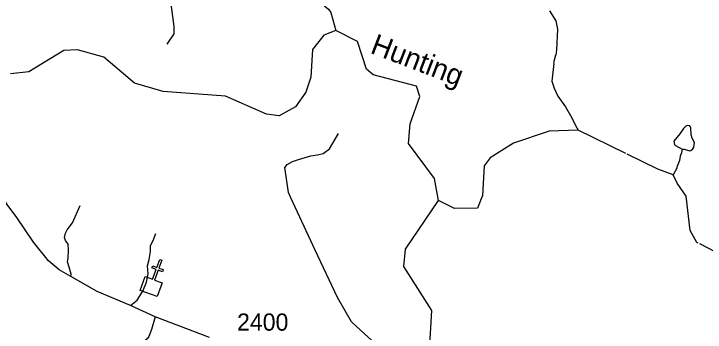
# Model space of a CAD drawing. Extents: x 1248224 to 1454986, y 825081 to 985870.
# Drawn here: x 1431380 to 1436386, y 873927 to 876236 of the extents above; entities that cross this region are included whole.
import ezdxf

# ---------------------------------------------------------------- set-up
doc = ezdxf.new("R2010")
doc.units = 0
for name, color, linetype in [('Exist Cultural Church CELL', 7, 'Continuous'), ('Exist Hydrographic Creek Single Shore', 7, 'Continuous'), ('Exist Hydrographic Creek Single Shore Label', 7, 'Continuous'), ('Exist Hydrographic Misc Water Feature', 7, 'Continuous'), ('Exist Road Non-System Type 51', 7, 'Continuous'), ('Exist Road Secondary Type 51 Attributed', 7, 'Continuous'), ('Exist Road Secondary Type 51 Number Label', 7, 'Continuous')]:
    doc.layers.add(name, color=color, linetype=linetype)

msp = doc.modelspace()

# ---------------------------------------------------------------- linework, layer by layer
at = {"layer": 'Exist Cultural Church CELL'}
msp.add_lwpolyline([(1432330.9, 874330.3), (1432384.4, 874310.9), (1432410.5, 874382.5), (1432380.4, 874393.4), (1432385.8, 874408.4), (1432415.9, 874397.5), (1432436.5, 874454), (1432451.5, 874448.5), (1432431, 874392), (1432461.1, 874381.1), (1432455.6, 874366.1), (1432425.5, 874377), (1432399.5, 874305.4), (1432453.6, 874285.6), (1432417.3, 874185.6), (1432294.5, 874230.2)], close=True, dxfattribs=at)
at = {"layer": 'Exist Hydrographic Creek Single Shore'}
for points in [[(1433625.8, 876082.2), (1433543.7, 875976.8), (1433530.7, 875776.7), (1433495.6, 875669.1), (1433418.6, 875562.3), (1433300.6, 875495.7), (1433208.7, 875507.4), (1432911.6, 875638.2), (1432461.7, 875673.6), (1432254.7, 875733.5), (1432032.7, 875921.8), (1431841.7, 875974.9), (1431741.6, 875970.4), (1431488.7, 875814.6), (1431355.6, 875800.8)], [(1439715.5, 873934.4), (1439652.8, 873961.7), (1439516.8, 873982.5), (1439272.5, 874049.9), (1439182.8, 874142.2), (1439168.3, 874537.6), (1439017.8, 874927.5), (1438935.8, 875011.2), (1438782, 875009), (1438734.7, 874994), (1438642.5, 874764.6), (1438438.1, 874667.3), (1438238.7, 874560), (1437949.6, 874470.2), (1437775.1, 874572.5), (1437568.3, 874477.7), (1437341.5, 874363), (1436971.8, 874351.5), (1436770.7, 874286.6), (1436687.8, 874298.2), (1436596.7, 874355.8), (1436523.7, 874475.5), (1436347.1, 874566.9)]]:
    msp.add_lwpolyline(points, dxfattribs=at)
at = {"layer": 'Exist Hydrographic Misc Water Feature'}
for points in [[(1433581.8, 876336.7), (1433606.3, 876312.4), (1433659.3, 876269.2), (1433674.8, 876244.8), (1433712.7, 876114.5)], [(1435259, 876257.6), (1435305.5, 876184.5), (1435316.1, 876124.3), (1435310.9, 875976.3), (1435306, 875936.4), (1435302, 875936.5), (1435288.9, 875880.9), (1435290.3, 875875.2), (1435275, 875748.7), (1435292.8, 875696.6), (1435319.6, 875640), (1435373.9, 875562.8), (1435420.1, 875481.7), (1435446.9, 875425.1), (1435465.9, 875392.7)], [(1434455.7, 874881.6), (1434425.8, 875043), (1434238.7, 875296.3), (1434249.7, 875437.3), (1434320.7, 875636.1), (1434296.7, 875712), (1433981.7, 875793.9), (1433932.7, 875834.2), (1433869.7, 876035.8), (1433712.7, 876114.5), (1433625.8, 876082.2)], [(1435812.2, 875222.9), (1435465.9, 875392.7), (1435257.8, 875384.1), (1434997.7, 875297.4), (1434828.7, 875192.5), (1434785.7, 875134.2), (1434773.7, 874917.8), (1434737.7, 874826.6), (1434571.7, 874823.4), (1434455.7, 874881.6)], [(1436219.6, 875255.7), (1436227.2, 875255.7), (1436235.2, 875255.5), (1436274.9, 875242.6), (1436283, 875244.5), (1436297.2, 875258.1), (1436303.5, 875270), (1436308.2, 875301.9), (1436292.9, 875334.3), (1436285.4, 875358.5), (1436282.4, 875406.6), (1436274.8, 875422.7), (1436254.9, 875427.2), (1436246.8, 875421.3), (1436230.5, 875405.6), (1436203.6, 875366.3), (1436158.4, 875313.3), (1436163.9, 875289.1), (1436171.7, 875281), (1436219.6, 875255.7)], [(1436219.6, 875255.7), (1436214.6, 875228), (1436206.1, 875204.2), (1436201.3, 875172.2), (1436180.3, 875124.7), (1436180.1, 875116.7), (1436154.4, 875067.8)], [(1436335.2, 874573), (1436325.8, 874577.9), (1436277.8, 874664.2), (1436248.8, 874914.3), (1436183.8, 875007.6), (1436154.4, 875067.8), (1436044.7, 875108.9), (1435820.7, 875218.7)], [(1434368.7, 873415.9), (1434406.7, 874084.7), (1434204.7, 874404), (1434215.7, 874528.6), (1434455.7, 874881.6)]]:
    msp.add_lwpolyline(points, dxfattribs=at)
at = {"layer": 'Exist Road Non-System Type 51'}
for points in [[(1432534.8, 877516.7), (1432508.8, 877467.8), (1432499, 877399.4), (1432482.8, 877321.3), (1432456.7, 877243.1), (1432430.7, 877210.6), (1432391.7, 877148.7), (1432359.1, 877122.7), (1432248.5, 877057.5), (1432222.5, 877031.5), (1432216, 877008.7), (1432222.5, 876953.3), (1432248.5, 876836.1), (1432274.5, 876722.2), (1432306.7, 876648.4), (1432336, 876606.1), (1432472.7, 876492.1), (1432489, 876433.5), (1432518.2, 876290.2), (1432537.8, 876143.7), (1432537.8, 876091.6), (1432489, 876016.7)], [(1434096.5, 873346), (1434121, 873407.1), (1434133.4, 873481.8), (1434119.2, 873592), (1434085.4, 873693.4), (1434041, 873796.5), (1433994.8, 873848.1), (1433945.1, 873890.8), (1433858, 873970.8), (1433824.4, 874001.7), (1433724.9, 874177.8), (1433563.2, 874522.7), (1433385.9, 874900.6), (1433369.9, 874941.5), (1433343.3, 875122.8), (1433359.4, 875143.2), (1433398.5, 875166.3), (1433441.2, 875180.5), (1433531.8, 875205.4), (1433579.8, 875212.5), (1433618.9, 875223.2), (1433665.1, 875257), (1433730.8, 875369)], [(1431792.5, 874330), (1431796.1, 874347.8), (1431781.9, 874399.4), (1431769.4, 874438.5), (1431773, 874465.2), (1431776.5, 874522.1), (1431773, 874564.8), (1431753.4, 874591.4), (1431746.3, 874614.6), (1431753.4, 874644.8), (1431765.9, 874669.7), (1431805, 874719.5), (1431860.1, 874845.7)], [(1432224.3, 874120.2), (1432274.1, 874159.3), (1432314.9, 874225.1), (1432341.6, 874289.1), (1432352.3, 874351.4), (1432348.7, 874408.3), (1432359.4, 874454.5), (1432370, 874511.4), (1432370, 874555.9), (1432389.6, 874593.2), (1432407.3, 874643)], [(1432402.9, 874039.7), (1432376.8, 873946.5), (1432357.3, 873896.7), (1432344.8, 873878.9), (1432309.3, 873848.7), (1432261.5, 873812.5), (1432245.5, 873775.2), (1432233, 873712.9), (1432163.7, 873376.8), (1432082, 873030.1)]]:
    msp.add_lwpolyline(points, dxfattribs=at)
at = {"layer": 'Exist Road Secondary Type 51 Attributed'}
msp.add_lwpolyline([(1432796.3, 873888.2), (1432402.9, 874039.7), (1432224.3, 874120.2), (1431982.4, 874223.3), (1431792.5, 874330), (1431709.2, 874379.8), (1431630.2, 874445.6), (1431523.2, 874579.1), (1431401.4, 874758.6), (1431332.3, 874854.2), (1431252, 874980)], dxfattribs=at)

# ---------------------------------------------------------------- texts
at = {"layer": 'Exist Hydrographic Creek Single Shore Label'}
msp.add_text('Hunting', height=150, rotation=339.0631, dxfattribs=at).set_placement((1433954, 875955))
at = {"layer": 'Exist Road Secondary Type 51 Number Label'}
msp.add_text('2400', height=125, dxfattribs=at).set_placement((1432996.4, 873938))

doc.saveas('drawing.dxf')
